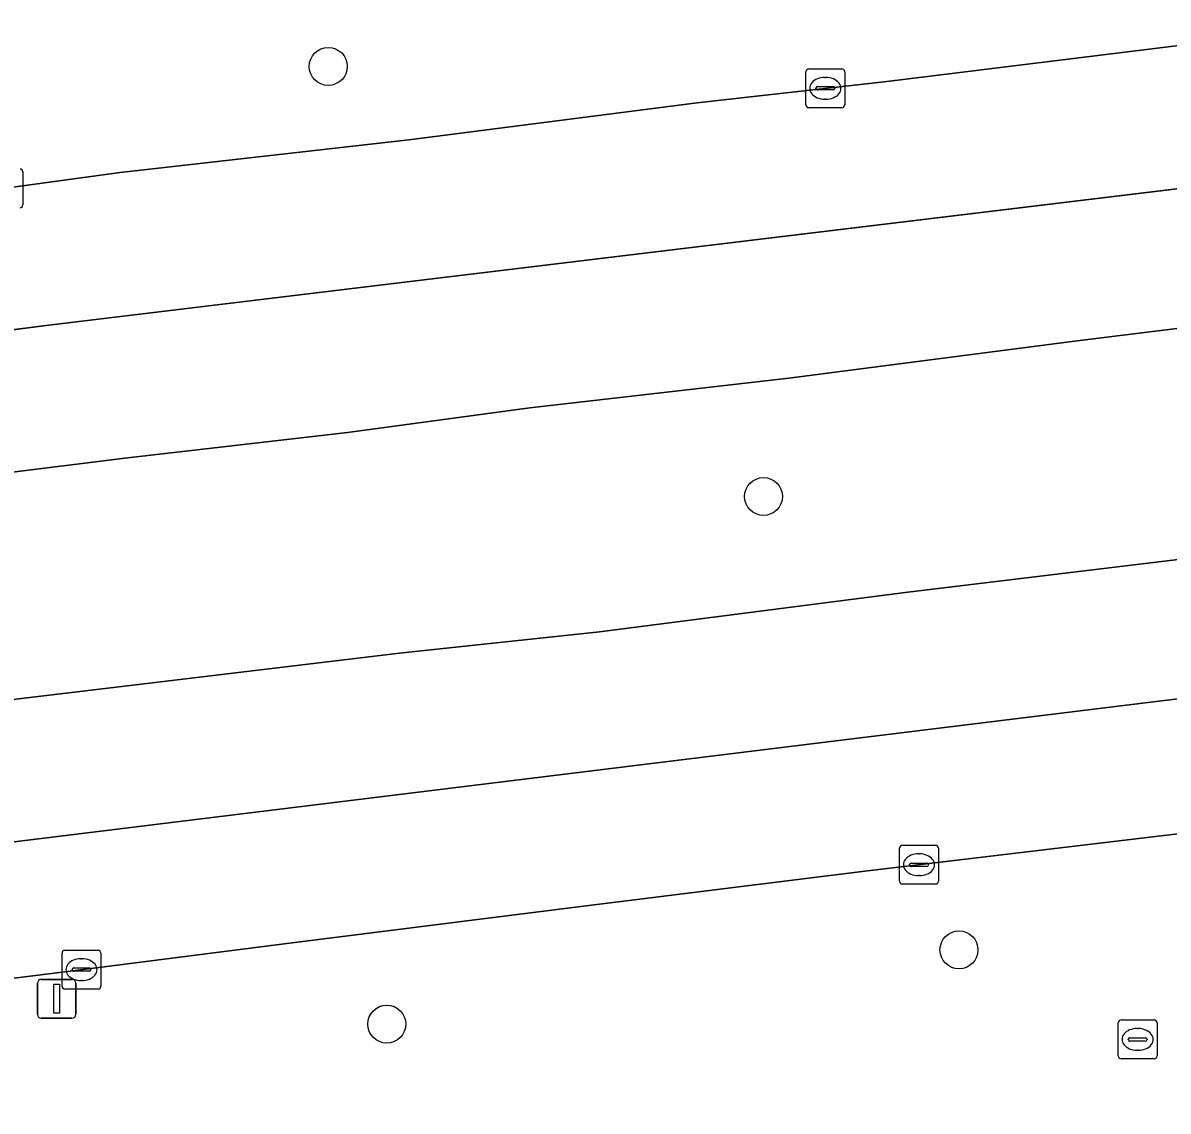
# Model space of a CAD drawing. Extents: x 161477 to 163040, y 383680 to 384871.
# Drawn here: x 161960.06 to 161989.56, y 384024.24 to 384052.27 of the extents above; entities that cross this region are included whole.
import ezdxf

# ---------------------------------------------------------------- set-up
doc = ezdxf.new("R2010")
doc.units = 0
for name, color, linetype in [('IMGEO_Berm_groen', 7, 'Continuous'), ('IMGEO_Boom', 7, 'Continuous'), ('IMGEO_Kolk', 7, 'Continuous'), ('IMGEO_Lichtmast', 7, 'Continuous'), ('IMGEO_Rijbaan_lokaal_gesloten', 7, 'Continuous'), ('IMGEO_Rioolput', 7, 'Continuous')]:
    doc.layers.add(name, color=color, linetype=linetype)

msp = doc.modelspace()

# ---------------------------------------------------------------- linework, layer by layer
at = {"layer": 'IMGEO_Berm_groen'}
for points in [[(161977.435, 384050.21), (161982.251, 384050.756), (161989.699, 384051.67), (161996.3, 384052.485), (162000, 384052.948), (162004.465, 384053.494), (162061.99, 384060.529), (162090.69, 384063.861), (162112.945, 384066.661), (162130.338, 384068.624), (162184.31, 384075.274), (162202.261, 384077.434), (162208.493, 384078.157), (162212.301, 384078.633), (162212.132, 384079.728)], [(162186.915, 384068.26), (162005.779, 384046.356), (162000, 384045.657), (161987.218, 384044.084), (161979.791, 384043.121), (161973.119, 384042.354), (161968.425, 384041.721), (161962.69, 384041.055), (161956.209, 384040.252), (161949.03, 384039.374), (161942.719, 384038.556), (161935.229, 384037.691), (161927.541, 384036.751), (161914.738, 384035.23), (161909.622, 384034.647), (161903.15, 384033.885), (161899.681, 384033.408), (161894.025, 384032.784), (161888.791, 384032.099), (161882.389, 384031.339), (161877.612, 384030.793), (161870.482, 384029.937), (161863.792, 384029.049), (161858.477, 384028.412)], [(161854.166, 384022.062), (161862.148, 384023.025), (161868.493, 384023.755), (161875.103, 384024.611), (161881.096, 384025.303), (161887.995, 384026.183), (161892.7, 384026.697), (161898.618, 384027.408), (161904.739, 384028.152), (161912.208, 384029.026), (161918.49, 384029.795), (161926.538, 384030.732), (161932.884, 384031.511), (161941.167, 384032.594), (161947.767, 384033.359), (161955.645, 384034.342), (161962.463, 384035.163), (161969.768, 384036.032), (161974.918, 384036.586), (161982.858, 384037.61), (161991.596, 384038.663), (162000, 384039.742), (162006.847, 384040.554), (162097.498, 384051.298)], [(161857.408, 384035.62), (161864.1, 384036.367), (161869.714, 384037.111), (161875.008, 384037.786), (161883.145, 384038.766), (161890.894, 384039.656), (161897.615, 384040.464), (161906.349, 384041.566), (161914.495, 384042.556), (161921.737, 384043.345), (161928.805, 384044.291), (161936.424, 384045.158), (161943.431, 384046.103), (161949.126, 384046.758), (161956.536, 384047.591), (161962.567, 384048.414), (161970.007, 384049.256), (161977.435, 384050.21)], [(162036.516, 384037.016), (162009.54, 384033.893), (162008.109, 384033.699), (162000, 384032.599), (161996.88, 384032.194), (161990.538, 384031.465), (161981.752, 384030.422), (161974.434, 384029.511), (161966.996, 384028.578), (161961.213, 384027.84), (161952.768, 384026.784), (161946.406, 384026.014), (161938.648, 384025.104), (161928.777, 384023.886), (161920.55, 384022.895), (161914.21, 384022.046), (161904.857, 384020.891), (161896.801, 384019.864), (161888.804, 384018.877), (161880.897, 384017.893), (161873.318, 384016.997), (161865.049, 384016.046), (161854.527, 384014.894)]]:
    msp.add_lwpolyline(points, dxfattribs=at)
at = {"layer": 'IMGEO_Boom'}
for centre in [(161967.93, 384051.149), (161979.141, 384040.071), (161984.176, 384028.393), (161969.437, 384026.48)]:
    msp.add_circle(centre, 0.489, dxfattribs=at)
at = {"layer": 'IMGEO_Kolk'}
for p, q in [((161980.233, 384050.159), (161980.233, 384051.011)), ((161980.308, 384051.085), (161981.16, 384051.085)), ((161980.721, 384050.865), (161980.746, 384050.865)), ((161981.234, 384051.011), (161981.234, 384050.159)), ((161980.492, 384050.579), (161980.492, 384050.591)), ((161980.535, 384050.628), (161980.933, 384050.628)), ((161980.976, 384050.591), (161980.976, 384050.579)), ((161980.93, 384050.542), (161980.532, 384050.542)), ((161980.744, 384050.305), (161980.719, 384050.305)), ((161981.16, 384050.085), (161980.308, 384050.085)), ((161960.064, 384048.432), (161960.064, 384047.58)), ((161982.72, 384031.087), (161983.572, 384031.087)), ((161982.645, 384030.161), (161982.645, 384031.013)), ((161983.133, 384030.867), (161983.158, 384030.867)), ((161983.646, 384031.013), (161983.646, 384030.161)), ((161982.904, 384030.581), (161982.904, 384030.593)), ((161983.342, 384030.544), (161982.944, 384030.544)), ((161982.947, 384030.63), (161983.345, 384030.63)), ((161983.388, 384030.593), (161983.388, 384030.581)), ((161983.156, 384030.307), (161983.131, 384030.307)), ((161983.572, 384030.087), (161982.72, 384030.087)), ((161961.072, 384027.458), (161961.072, 384028.31)), ((161961.147, 384028.384), (161961.999, 384028.384)), ((161961.56, 384028.164), (161961.585, 384028.164)), ((161962.073, 384028.31), (161962.073, 384027.458)), ((161961.331, 384027.878), (161961.331, 384027.89)), ((161961.769, 384027.841), (161961.371, 384027.841)), ((161961.374, 384027.927), (161961.772, 384027.927)), ((161961.815, 384027.89), (161961.815, 384027.878)), ((161961.583, 384027.604), (161961.558, 384027.604)), ((161961.999, 384027.384), (161961.147, 384027.384))]:
    msp.add_line(p, q, dxfattribs=at)
for points in [[(161980.233, 384050.159), (161980.233, 384051.011)], [(161980.308, 384051.085), (161981.16, 384051.085)], [(161981.234, 384051.011), (161981.234, 384050.159)], [(161981.16, 384050.085), (161980.308, 384050.085)], [(161960.064, 384048.432), (161960.064, 384047.58)], [(161982.72, 384031.087), (161983.572, 384031.087)], [(161982.645, 384030.161), (161982.645, 384031.013)], [(161983.646, 384031.013), (161983.646, 384030.161)], [(161983.572, 384030.087), (161982.72, 384030.087)], [(161961.072, 384027.458), (161961.072, 384028.31)], [(161961.147, 384028.384), (161961.999, 384028.384)], [(161962.073, 384028.31), (161962.073, 384027.458)], [(161961.999, 384027.384), (161961.147, 384027.384)]]:
    msp.add_lwpolyline(points, dxfattribs=at)
for centre, radius, start, end in [((161980.31, 384051.009), 0.0765, 91.552, 178.448), ((161980.31, 384051.009), 0.0765, 91.552, 178.448), ((161981.158, 384051.009), 0.0765, 1.552, 88.448), ((161981.158, 384051.009), 0.0765, 1.552, 88.448), ((161980.532, 384050.588), 0.0403, 85.8775, 175.7526), ((161980.529, 384050.578), 0.0366, 178.938, 274.7102), ((161980.933, 384050.585), 0.043, 264.8664, 352.4533), ((161980.937, 384050.59), 0.0386, 1.7309, 96.639), ((161980.31, 384050.161), 0.0765, 181.552, 268.448), ((161980.31, 384050.161), 0.0765, 181.552, 268.448), ((161981.158, 384050.161), 0.0765, 271.552, 358.448), ((161981.158, 384050.161), 0.0765, 271.552, 358.448), ((161959.988, 384048.43), 0.0765, 1.552, 88.448), ((161959.988, 384048.43), 0.0765, 1.552, 88.448), ((161959.988, 384047.582), 0.0765, 271.552, 358.448), ((161959.988, 384047.582), 0.0765, 271.552, 358.448), ((161982.722, 384031.011), 0.0765, 91.552, 178.448), ((161982.722, 384031.011), 0.0765, 91.552, 178.448), ((161983.57, 384031.011), 0.0765, 1.552, 88.448), ((161983.57, 384031.011), 0.0765, 1.552, 88.448), ((161982.944, 384030.59), 0.0403, 85.8775, 175.7526), ((161982.941, 384030.58), 0.0366, 178.938, 274.7102), ((161983.345, 384030.587), 0.043, 264.8664, 352.4533), ((161983.349, 384030.592), 0.0386, 1.7309, 96.639), ((161982.722, 384030.163), 0.0765, 181.552, 268.448), ((161982.722, 384030.163), 0.0765, 181.552, 268.448), ((161983.57, 384030.163), 0.0765, 271.552, 358.448), ((161983.57, 384030.163), 0.0765, 271.552, 358.448), ((161961.149, 384028.308), 0.0765, 91.552, 178.448), ((161961.149, 384028.308), 0.0765, 91.552, 178.448), ((161961.997, 384028.308), 0.0765, 1.552, 88.448), ((161961.997, 384028.308), 0.0765, 1.552, 88.448), ((161961.371, 384027.887), 0.0403, 85.8775, 175.7526), ((161961.368, 384027.877), 0.0366, 178.938, 274.7102), ((161961.772, 384027.884), 0.043, 264.8664, 352.4533), ((161961.776, 384027.889), 0.0386, 1.7309, 96.639), ((161961.149, 384027.46), 0.0765, 181.552, 268.448), ((161961.149, 384027.46), 0.0765, 181.552, 268.448), ((161961.997, 384027.46), 0.0765, 271.552, 358.448), ((161961.997, 384027.46), 0.0765, 271.552, 358.448)]:
    msp.add_arc(centre, radius, start, end, dxfattribs=at)
for centre, major_axis, ratio, start_param, end_param in [((161980.72, 384050.585), (-0.387, 0.002), 0.722429, 4.712389, 7.853982), ((161980.745, 384050.585), (-0.39, 0.002), 0.717154, 1.570796, 4.712389), ((161983.132, 384030.587), (-0.387, 0.002), 0.722429, 4.712389, 7.853982), ((161983.157, 384030.587), (-0.39, 0.002), 0.717154, 1.570796, 4.712389), ((161961.559, 384027.884), (-0.387, 0.002), 0.722429, 4.712389, 7.853982), ((161961.584, 384027.884), (-0.39, 0.002), 0.717154, 1.570796, 4.712389)]:
    msp.add_ellipse(centre, major_axis=major_axis, ratio=ratio, start_param=start_param, end_param=end_param, dxfattribs=at)
at = {"layer": 'IMGEO_Lichtmast'}
for p, q in [((161960.538, 384027.634), (161961.328, 384027.634)), ((161961.328, 384027.634), (161960.538, 384027.634)), ((161960.438, 384026.734), (161960.438, 384027.534)), ((161960.438, 384027.534), (161960.438, 384026.734)), ((161961.428, 384027.534), (161961.428, 384026.734)), ((161961.428, 384026.734), (161961.428, 384027.534)), ((161961.328, 384026.634), (161960.538, 384026.634)), ((161960.538, 384026.634), (161961.328, 384026.634))]:
    msp.add_line(p, q, dxfattribs=at)
msp.add_lwpolyline([(161960.858, 384027.509), (161961.008, 384027.509), (161961.008, 384026.759), (161960.858, 384026.759), (161960.858, 384027.509)], dxfattribs=at)
for centre, start, end in [((161960.538, 384027.534), 90, 180), ((161960.538, 384027.534), 90, 180), ((161961.328, 384027.534), 0, 90), ((161961.328, 384027.534), 360, 90), ((161960.538, 384026.734), 180, 270), ((161960.538, 384026.734), 180, 270), ((161961.328, 384026.734), 270, 0), ((161961.328, 384026.734), 270, 0)]:
    msp.add_arc(centre, 0.1, start, end, dxfattribs=at)
at = {"layer": 'IMGEO_Rijbaan_lokaal_gesloten'}
for points in [[(161858.477, 384028.412), (161863.792, 384029.049), (161870.482, 384029.937), (161877.612, 384030.793), (161882.389, 384031.339), (161888.791, 384032.099), (161894.025, 384032.784), (161899.681, 384033.408), (161903.15, 384033.885), (161909.622, 384034.647), (161914.738, 384035.23), (161927.541, 384036.751), (161935.229, 384037.691), (161942.719, 384038.556), (161949.03, 384039.374), (161956.209, 384040.252), (161962.69, 384041.055), (161968.425, 384041.721), (161973.119, 384042.354), (161979.791, 384043.121), (161987.218, 384044.084), (162000, 384045.657), (162005.779, 384046.356), (162186.915, 384068.26)], [(162061.99, 384060.529), (162004.465, 384053.494), (162000, 384052.948), (161996.3, 384052.485), (161989.699, 384051.67), (161982.251, 384050.756), (161977.435, 384050.21), (161970.007, 384049.256), (161962.567, 384048.414), (161956.536, 384047.591), (161949.126, 384046.758), (161943.431, 384046.103), (161936.424, 384045.158), (161928.805, 384044.291), (161921.737, 384043.345), (161914.495, 384042.556), (161906.349, 384041.566), (161897.615, 384040.464), (161890.894, 384039.656), (161883.145, 384038.766), (161875.008, 384037.786), (161869.714, 384037.111), (161864.1, 384036.367), (161857.408, 384035.62)], [(161705.264, 384017.609), (161695.591, 384016.774), (161695.172, 384016.745), (161694.752, 384016.717), (161694.365, 384016.691), (161694.855, 384012.926), (161696.893, 384013.027), (161706.74, 384013.577), (161721.837, 384015.377), (161753.08, 384019.028), (161795.621, 384024.429), (161827.864, 384028.429), (161871.905, 384033.68), (161895.749, 384036.581), (161917.195, 384039.231), (161945.288, 384042.532), (161960.735, 384044.482), (161993.828, 384048.483), (162005.138, 384049.833), (162024.421, 384052.135)], [(162024.421, 384052.135), (162005.138, 384049.833), (161993.828, 384048.483), (161960.735, 384044.482), (161945.288, 384042.532), (161917.195, 384039.231), (161895.749, 384036.581), (161871.905, 384033.68), (161827.864, 384028.429)], [(162097.498, 384051.298), (162006.847, 384040.554), (162000, 384039.742), (161991.596, 384038.663), (161982.858, 384037.61), (161974.918, 384036.586), (161969.768, 384036.032), (161962.463, 384035.163), (161955.645, 384034.342), (161947.767, 384033.359), (161941.167, 384032.594), (161932.884, 384031.511), (161926.538, 384030.732), (161918.49, 384029.795), (161912.208, 384029.026), (161904.739, 384028.152), (161898.618, 384027.408), (161892.7, 384026.697), (161887.995, 384026.183), (161881.096, 384025.303), (161875.103, 384024.611), (161868.493, 384023.755), (161862.148, 384023.025), (161854.166, 384022.062)], [(162102.422, 384048.613), (162008.923, 384037.209), (162007.495, 384037.033), (161917.35, 384025.954), (161825.477, 384014.75)], [(161825.477, 384014.75), (161917.35, 384025.954), (162007.495, 384037.033), (162008.923, 384037.209), (162102.422, 384048.613)], [(161854.527, 384014.894), (161865.049, 384016.046), (161873.318, 384016.997), (161880.897, 384017.893), (161888.804, 384018.877), (161896.801, 384019.864), (161904.857, 384020.891), (161914.21, 384022.046), (161920.55, 384022.895), (161928.777, 384023.886), (161938.648, 384025.104), (161946.406, 384026.014), (161952.768, 384026.784), (161961.213, 384027.84), (161966.996, 384028.578), (161974.434, 384029.511), (161981.752, 384030.422), (161990.538, 384031.465), (161996.88, 384032.194), (162000, 384032.599), (162008.109, 384033.699), (162009.54, 384033.893), (162036.516, 384037.016)]]:
    msp.add_lwpolyline(points, dxfattribs=at)
at = {"layer": 'IMGEO_Rioolput'}
for p, q in [((161988.277, 384025.661), (161988.277, 384026.513)), ((161988.352, 384026.587), (161989.204, 384026.587)), ((161988.765, 384026.367), (161988.79, 384026.367)), ((161989.278, 384026.513), (161989.278, 384025.661)), ((161988.536, 384026.081), (161988.536, 384026.093)), ((161988.579, 384026.13), (161988.977, 384026.13)), ((161989.02, 384026.093), (161989.02, 384026.081)), ((161988.974, 384026.044), (161988.576, 384026.044)), ((161988.788, 384025.807), (161988.763, 384025.807)), ((161989.204, 384025.587), (161988.352, 384025.587))]:
    msp.add_line(p, q, dxfattribs=at)
for points in [[(161988.277, 384025.661), (161988.277, 384026.513)], [(161988.352, 384026.587), (161989.204, 384026.587)], [(161989.278, 384026.513), (161989.278, 384025.661)], [(161989.204, 384025.587), (161988.352, 384025.587)]]:
    msp.add_lwpolyline(points, dxfattribs=at)
for centre, radius, start, end in [((161988.354, 384026.511), 0.0765, 91.552, 178.448), ((161988.354, 384026.511), 0.0765, 91.552, 178.448), ((161989.202, 384026.511), 0.0765, 1.552, 88.448), ((161989.202, 384026.511), 0.0765, 1.552, 88.448), ((161988.576, 384026.09), 0.0403, 85.8775, 175.7526), ((161988.573, 384026.08), 0.0366, 178.938, 274.7102), ((161988.977, 384026.087), 0.043, 264.8664, 352.4533), ((161988.981, 384026.092), 0.0386, 1.7309, 96.639), ((161988.354, 384025.663), 0.0765, 181.552, 268.448), ((161988.354, 384025.663), 0.0765, 181.552, 268.448), ((161989.202, 384025.663), 0.0765, 271.552, 358.448), ((161989.202, 384025.663), 0.0765, 271.552, 358.448)]:
    msp.add_arc(centre, radius, start, end, dxfattribs=at)
for centre, major_axis, ratio, start_param, end_param in [((161988.764, 384026.087), (-0.387, 0.002), 0.722429, 4.712389, 7.853982), ((161988.789, 384026.087), (-0.39, 0.002), 0.717154, 1.570796, 4.712389)]:
    msp.add_ellipse(centre, major_axis=major_axis, ratio=ratio, start_param=start_param, end_param=end_param, dxfattribs=at)

doc.saveas('drawing.dxf')
